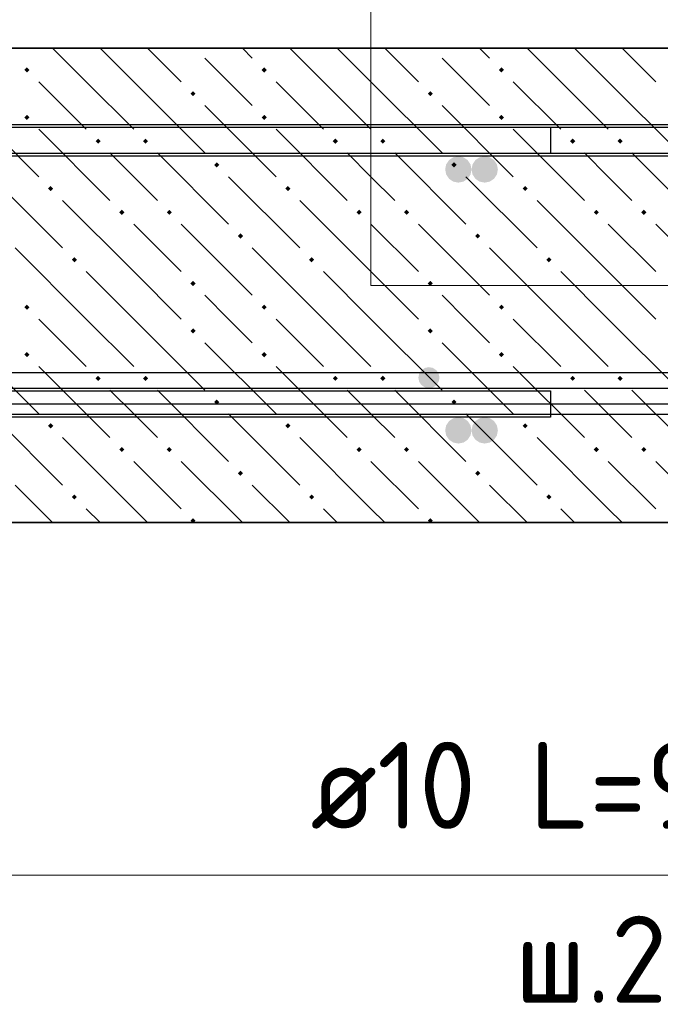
# Model space of a CAD drawing. Header units: millimetres. Extents: x 40580 to 1930067, y -240640 to 81020.
# Tile 497 of 656: x 1174286 to 1175906, y -216234 to -213744. Entities that reach past the tile are written whole.
import ezdxf

# ---------------------------------------------------------------- set-up
doc = ezdxf.new("R2010")
doc.units = ezdxf.units.MM
for name, color, linetype, lineweight in [('ЖБ Перекрытие верхний уровень', 7, 'Continuous', 35), ('Позиционная метка номер позиции', 7, 'Continuous', 13), ('Ребро вкладыша арматура S1', 52, 'Continuous', 25), ('Фиксатор', 7, 'Continuous', 25), ('Фоновоя арматура Х1', 52, 'Continuous', 25)]:
    doc.layers.add(name, color=color, linetype=linetype, lineweight=lineweight)
doc.styles.add('ISOCPEUR', font='isocpeur.ttf')

msp = doc.modelspace()

# ---------------------------------------------------------------- hatches: boundary and pattern name
at = {"layer": 'ЖБ Перекрытие верхний уровень', "linetype": 'Continuous', "lineweight": -3, "transparency": 33554687}
for points in [[(1174725.5, -213815.9), (1174723.9, -213817.5), (1174722.3, -213815.9)], [(1175325.5, -213815.9), (1175323.9, -213817.5), (1175322.3, -213815.9)], [(1174297.4, -213871), (1174303.9, -213864.5), (1174310.4, -213871), (1174303.9, -213877.5)], [(1174897.4, -213871), (1174903.9, -213864.5), (1174910.4, -213871), (1174903.9, -213877.5)], [(1175497.4, -213871), (1175503.9, -213864.5), (1175510.4, -213871), (1175503.9, -213877.5)], [(1174717.4, -213931), (1174723.9, -213924.5), (1174730.4, -213931), (1174723.9, -213937.5)], [(1175317.4, -213931), (1175323.9, -213924.5), (1175330.4, -213931), (1175323.9, -213937.5)], [(1174297.4, -213991), (1174303.9, -213984.5), (1174310.4, -213991), (1174303.9, -213997.5)], [(1174897.4, -213991), (1174903.9, -213984.5), (1174910.4, -213991), (1174903.9, -213997.5)], [(1175497.4, -213991), (1175503.9, -213984.5), (1175510.4, -213991), (1175503.9, -213997.5)], [(1174477.4, -214051), (1174483.9, -214044.5), (1174490.4, -214051), (1174483.9, -214057.5)], [(1174597.4, -214051), (1174603.9, -214044.5), (1174610.4, -214051), (1174603.9, -214057.5)], [(1175077.4, -214051), (1175083.9, -214044.5), (1175090.4, -214051), (1175083.9, -214057.5)], [(1175197.4, -214051), (1175203.9, -214044.5), (1175210.4, -214051), (1175203.9, -214057.5)], [(1175677.4, -214051), (1175683.9, -214044.5), (1175690.4, -214051), (1175683.9, -214057.5)], [(1175797.4, -214051), (1175803.9, -214044.5), (1175810.4, -214051), (1175803.9, -214057.5)], [(1174777.4, -214111), (1174783.9, -214104.5), (1174790.4, -214111), (1174783.9, -214117.5)], [(1175377.4, -214111), (1175383.9, -214104.5), (1175390.4, -214111), (1175383.9, -214117.5)], [(1174357.4, -214171), (1174363.9, -214164.5), (1174370.4, -214171), (1174363.9, -214177.5)], [(1174957.4, -214171), (1174963.9, -214164.5), (1174970.4, -214171), (1174963.9, -214177.5)], [(1175557.4, -214171), (1175563.9, -214164.5), (1175570.4, -214171), (1175563.9, -214177.5)], [(1174537.4, -214231), (1174543.9, -214224.5), (1174550.4, -214231), (1174543.9, -214237.5)], [(1174657.4, -214231), (1174663.9, -214224.5), (1174670.4, -214231), (1174663.9, -214237.5)], [(1175137.4, -214231), (1175143.9, -214224.5), (1175150.4, -214231), (1175143.9, -214237.5)], [(1175257.4, -214231), (1175263.9, -214224.5), (1175270.4, -214231), (1175263.9, -214237.5)], [(1175737.4, -214231), (1175743.9, -214224.5), (1175750.4, -214231), (1175743.9, -214237.5)], [(1175857.4, -214231), (1175863.9, -214224.5), (1175870.4, -214231), (1175863.9, -214237.5)], [(1174837.4, -214291), (1174843.9, -214284.5), (1174850.4, -214291), (1174843.9, -214297.5)], [(1175437.4, -214291), (1175443.9, -214284.5), (1175450.4, -214291), (1175443.9, -214297.5)], [(1174417.4, -214351), (1174423.9, -214344.5), (1174430.4, -214351), (1174423.9, -214357.5)], [(1175017.4, -214351), (1175023.9, -214344.5), (1175030.4, -214351), (1175023.9, -214357.5)], [(1175617.4, -214351), (1175623.9, -214344.5), (1175630.4, -214351), (1175623.9, -214357.5)], [(1174717.4, -214411), (1174723.9, -214404.5), (1174730.4, -214411), (1174723.9, -214417.5)], [(1175317.4, -214411), (1175323.9, -214404.5), (1175330.4, -214411), (1175323.9, -214417.5)], [(1174297.4, -214471), (1174303.9, -214464.5), (1174310.4, -214471), (1174303.9, -214477.5)], [(1174897.4, -214471), (1174903.9, -214464.5), (1174910.4, -214471), (1174903.9, -214477.5)], [(1175497.4, -214471), (1175503.9, -214464.5), (1175510.4, -214471), (1175503.9, -214477.5)], [(1174717.4, -214531), (1174723.9, -214524.5), (1174730.4, -214531), (1174723.9, -214537.5)], [(1175317.4, -214531), (1175323.9, -214524.5), (1175330.4, -214531), (1175323.9, -214537.5)], [(1174297.4, -214591), (1174303.9, -214584.5), (1174310.4, -214591), (1174303.9, -214597.5)], [(1174897.4, -214591), (1174903.9, -214584.5), (1174910.4, -214591), (1174903.9, -214597.5)], [(1175497.4, -214591), (1175503.9, -214584.5), (1175510.4, -214591), (1175503.9, -214597.5)], [(1174477.4, -214651), (1174483.9, -214644.5), (1174490.4, -214651), (1174483.9, -214657.5)], [(1174597.4, -214651), (1174603.9, -214644.5), (1174610.4, -214651), (1174603.9, -214657.5)], [(1175077.4, -214651), (1175083.9, -214644.5), (1175090.4, -214651), (1175083.9, -214657.5)], [(1175197.4, -214651), (1175203.9, -214644.5), (1175210.4, -214651), (1175203.9, -214657.5)], [(1175677.4, -214651), (1175683.9, -214644.5), (1175690.4, -214651), (1175683.9, -214657.5)], [(1175797.4, -214651), (1175803.9, -214644.5), (1175810.4, -214651), (1175803.9, -214657.5)], [(1174777.4, -214711), (1174783.9, -214704.5), (1174790.4, -214711), (1174783.9, -214717.5)], [(1175377.4, -214711), (1175383.9, -214704.5), (1175390.4, -214711), (1175383.9, -214717.5)], [(1174357.4, -214771), (1174363.9, -214764.5), (1174370.4, -214771), (1174363.9, -214777.5)], [(1174957.4, -214771), (1174963.9, -214764.5), (1174970.4, -214771), (1174963.9, -214777.5)], [(1175557.4, -214771), (1175563.9, -214764.5), (1175570.4, -214771), (1175563.9, -214777.5)], [(1174537.4, -214831), (1174543.9, -214824.5), (1174550.4, -214831), (1174543.9, -214837.5)], [(1174657.4, -214831), (1174663.9, -214824.5), (1174670.4, -214831), (1174663.9, -214837.5)], [(1175137.4, -214831), (1175143.9, -214824.5), (1175150.4, -214831), (1175143.9, -214837.5)], [(1175257.4, -214831), (1175263.9, -214824.5), (1175270.4, -214831), (1175263.9, -214837.5)], [(1175737.4, -214831), (1175743.9, -214824.5), (1175750.4, -214831), (1175743.9, -214837.5)], [(1175857.4, -214831), (1175863.9, -214824.5), (1175870.4, -214831), (1175863.9, -214837.5)], [(1174837.4, -214891), (1174843.9, -214884.5), (1174850.4, -214891), (1174843.9, -214897.5)], [(1175437.4, -214891), (1175443.9, -214884.5), (1175450.4, -214891), (1175443.9, -214897.5)], [(1174417.4, -214951), (1174423.9, -214944.5), (1174430.4, -214951), (1174423.9, -214957.5)], [(1175017.4, -214951), (1175023.9, -214944.5), (1175030.4, -214951), (1175023.9, -214957.5)], [(1175617.4, -214951), (1175623.9, -214944.5), (1175630.4, -214951), (1175623.9, -214957.5)], [(1174717.4, -215011), (1174723.9, -215004.5), (1174730.4, -215011), (1174725.4, -215015.9), (1174722.3, -215015.9)], [(1175317.4, -215011), (1175323.9, -215004.5), (1175330.4, -215011), (1175325.4, -215015.9), (1175322.3, -215015.9)]]:
    msp.add_hatch(color=7, dxfattribs=at).paths.add_polyline_path(points, flags=16)
at = {"layer": 'Фиксатор', "linetype": 'Continuous', "lineweight": 13, "transparency": 33554687}
msp.add_hatch(color=7, dxfattribs=at).paths.add_polyline_path([(1175347.2, -214649.3), (1175345.1, -214639.1), (1175339.4, -214630.4), (1175330.7, -214624.6), (1175320.5, -214622.6), (1175310.3, -214624.6), (1175301.6, -214630.4), (1175295.9, -214639.1), (1175293.8, -214649.3), (1175295.9, -214659.5), (1175301.6, -214668.1), (1175310.3, -214673.9), (1175320.5, -214675.9), (1175330.7, -214673.9), (1175339.4, -214668.1), (1175345.1, -214659.5)])
at = {"layer": 'Фоновоя арматура Х1', "linetype": 'Continuous', "lineweight": -3, "transparency": 33554687}
for points in [[(1175428.2, -214122.6), (1175425.7, -214109.9), (1175418.5, -214099), (1175407.7, -214091.8), (1175394.9, -214089.3), (1175382.2, -214091.8), (1175371.3, -214099), (1175364.1, -214109.9), (1175361.6, -214122.6), (1175364.1, -214135.4), (1175371.3, -214146.2), (1175382.2, -214153.4), (1175394.9, -214155.9), (1175407.7, -214153.4), (1175418.5, -214146.2), (1175425.7, -214135.4)], [(1175494.9, -214122.6), (1175492.4, -214109.9), (1175485.1, -214099), (1175474.3, -214091.8), (1175461.6, -214089.3), (1175448.8, -214091.8), (1175438, -214099), (1175430.8, -214109.9), (1175428.2, -214122.6), (1175430.8, -214135.4), (1175438, -214146.2), (1175448.8, -214153.4), (1175461.6, -214155.9), (1175474.3, -214153.4), (1175485.1, -214146.2), (1175492.4, -214135.4)], [(1175428.2, -214782.6), (1175425.7, -214769.8), (1175418.5, -214759), (1175407.7, -214751.8), (1175394.9, -214749.3), (1175382.2, -214751.8), (1175371.3, -214759), (1175364.1, -214769.8), (1175361.6, -214782.6), (1175364.1, -214795.4), (1175371.3, -214806.2), (1175382.2, -214813.4), (1175394.9, -214815.9), (1175407.7, -214813.4), (1175418.5, -214806.2), (1175425.7, -214795.4)], [(1175494.9, -214782.6), (1175492.4, -214769.8), (1175485.1, -214759), (1175474.3, -214751.8), (1175461.6, -214749.3), (1175448.8, -214751.8), (1175438, -214759), (1175430.8, -214769.8), (1175428.2, -214782.6), (1175430.8, -214795.4), (1175438, -214806.2), (1175448.8, -214813.4), (1175461.6, -214815.9), (1175474.3, -214813.4), (1175485.1, -214806.2), (1175492.4, -214795.4)]]:
    msp.add_hatch(color=7, dxfattribs=at).paths.add_polyline_path(points)

# ---------------------------------------------------------------- linework, layer by layer
at = {"color": 38, "linetype": 'Continuous', "lineweight": 25, "true_color": 0x5f1e0f, "transparency": 33554687}
for points in [[(1172983.9, -214015.9), (1175628.2, -214015.9), (1175628.2, -214082.6)], [(1172983.9, -214015.9), (1175628.2, -214015.9), (1175628.2, -214082.6)], [(1172983.9, -214015.9), (1175628.2, -214015.9), (1175628.2, -214082.6)], [(1175628.2, -214082.6), (1172988.5, -214082.6)], [(1175628.2, -214082.6), (1172988.5, -214082.6)], [(1175628.2, -214082.6), (1172988.5, -214082.6)], [(1172988.5, -214682.6), (1175628.2, -214682.6), (1175628.2, -214749.3), (1172983.9, -214749.3)], [(1172988.5, -214682.6), (1175628.2, -214682.6), (1175628.2, -214749.3), (1172983.9, -214749.3)], [(1172988.5, -214682.6), (1175628.2, -214682.6), (1175628.2, -214749.3), (1172983.9, -214749.3)]]:
    msp.add_lwpolyline(points, dxfattribs=at)
at = {"layer": 'ЖБ Перекрытие верхний уровень', "transparency": 33554687}
for p, q in [((1178928.2, -213815.9), (1162394.9, -213815.9)), ((1173928.2, -215015.9), (1178928.2, -215015.9))]:
    msp.add_line(p, q, dxfattribs=at)
at = {"layer": 'ЖБ Перекрытие верхний уровень', "color": 9, "linetype": 'Continuous', "lineweight": -3, "true_color": 0xc7c7c7, "transparency": 33554687}
for p, q in [((1174453.9, -213901), (1174368.8, -213815.9)), ((1174488.8, -213815.9), (1174573.9, -213901)), ((1174608.8, -213815.9), (1174693.9, -213901)), ((1174848.8, -213815.9), (1174873.9, -213841)), ((1175053.9, -213901), (1174968.8, -213815.9)), ((1175088.8, -213815.9), (1175173.9, -213901)), ((1175208.8, -213815.9), (1175293.9, -213901)), ((1175448.8, -213815.9), (1175473.9, -213841)), ((1175653.9, -213901), (1175568.8, -213815.9)), ((1175688.8, -213815.9), (1175773.9, -213901)), ((1175808.8, -213815.9), (1175893.9, -213901)), ((1174813.9, -213901), (1174753.9, -213841)), ((1175413.9, -213901), (1175353.9, -213841)), ((1174333.9, -213901), (1174453.9, -214021)), ((1174453.9, -213901), (1174573.9, -214021)), ((1174573.9, -213901), (1174753.9, -214081)), ((1174873.9, -213961), (1174813.9, -213901)), ((1174933.9, -213901), (1175053.9, -214021)), ((1175053.9, -213901), (1175173.9, -214021)), ((1175173.9, -213901), (1175353.9, -214081)), ((1175473.9, -213961), (1175413.9, -213901)), ((1175533.9, -213901), (1175653.9, -214021)), ((1175653.9, -213901), (1175773.9, -214021)), ((1175773.9, -213901), (1175953.9, -214081)), ((1174153.9, -213961), (1174333.9, -214141)), ((1174753.9, -213961), (1174933.9, -214141)), ((1175353.9, -213961), (1175533.9, -214141)), ((1174333.9, -214021), (1174513.9, -214201)), ((1174933.9, -214021), (1175113.9, -214201)), ((1175533.9, -214021), (1175713.9, -214201)), ((1174573.9, -214141), (1174513.9, -214081)), ((1174633.9, -214081), (1174813.9, -214261)), ((1175173.9, -214141), (1175113.9, -214081)), ((1175233.9, -214081), (1175413.9, -214261)), ((1175773.9, -214141), (1175713.9, -214081)), ((1175833.9, -214081), (1176013.9, -214261)), ((1174213.9, -214141), (1174393.9, -214321)), ((1174633.9, -214201), (1174573.9, -214141)), ((1174813.9, -214141), (1174993.9, -214321)), ((1175233.9, -214201), (1175173.9, -214141)), ((1175413.9, -214141), (1175593.9, -214321)), ((1175833.9, -214201), (1175773.9, -214141)), ((1174573.9, -214381), (1174393.9, -214201)), ((1175173.9, -214381), (1174993.9, -214201)), ((1175773.9, -214381), (1175593.9, -214201)), ((1174573.9, -214261), (1174693.9, -214381)), ((1174693.9, -214261), (1174873.9, -214441)), ((1175173.9, -214261), (1175293.9, -214381)), ((1175293.9, -214261), (1175473.9, -214441)), ((1175773.9, -214261), (1175893.9, -214381)), ((1175893.9, -214261), (1176073.9, -214441)), ((1174453.9, -214501), (1174273.9, -214321)), ((1175053.9, -214501), (1174873.9, -214321)), ((1175653.9, -214501), (1175473.9, -214321)), ((1174453.9, -214381), (1174573.9, -214501)), ((1174573.9, -214381), (1174693.9, -214501)), ((1175053.9, -214381), (1175173.9, -214501)), ((1175173.9, -214381), (1175293.9, -214501)), ((1175653.9, -214381), (1175773.9, -214501)), ((1175773.9, -214381), (1175893.9, -214501)), ((1174813.9, -214501), (1174753.9, -214441)), ((1175413.9, -214501), (1175353.9, -214441)), ((1174333.9, -214501), (1174453.9, -214621)), ((1174453.9, -214501), (1174573.9, -214621)), ((1174573.9, -214501), (1174753.9, -214681)), ((1174873.9, -214561), (1174813.9, -214501)), ((1174933.9, -214501), (1175053.9, -214621)), ((1175053.9, -214501), (1175173.9, -214621)), ((1175173.9, -214501), (1175353.9, -214681)), ((1175473.9, -214561), (1175413.9, -214501)), ((1175533.9, -214501), (1175653.9, -214621)), ((1175653.9, -214501), (1175773.9, -214621)), ((1175773.9, -214501), (1175953.9, -214681)), ((1174153.9, -214561), (1174333.9, -214741)), ((1174753.9, -214561), (1174933.9, -214741)), ((1175353.9, -214561), (1175533.9, -214741)), ((1174333.9, -214621), (1174513.9, -214801)), ((1174933.9, -214621), (1175113.9, -214801)), ((1175533.9, -214621), (1175713.9, -214801)), ((1174573.9, -214741), (1174513.9, -214681)), ((1174633.9, -214681), (1174813.9, -214861)), ((1175173.9, -214741), (1175113.9, -214681)), ((1175233.9, -214681), (1175413.9, -214861)), ((1175773.9, -214741), (1175713.9, -214681)), ((1175833.9, -214681), (1176013.9, -214861)), ((1174213.9, -214741), (1174393.9, -214921)), ((1174633.9, -214801), (1174573.9, -214741)), ((1174813.9, -214741), (1174993.9, -214921)), ((1175233.9, -214801), (1175173.9, -214741)), ((1175413.9, -214741), (1175593.9, -214921)), ((1175833.9, -214801), (1175773.9, -214741)), ((1174573.9, -214981), (1174393.9, -214801)), ((1175173.9, -214981), (1174993.9, -214801)), ((1175773.9, -214981), (1175593.9, -214801)), ((1174573.9, -214861), (1174693.9, -214981)), ((1174693.9, -214861), (1174848.8, -215015.9)), ((1175173.9, -214861), (1175293.9, -214981)), ((1175293.9, -214861), (1175448.8, -215015.9)), ((1175773.9, -214861), (1175893.9, -214981)), ((1175893.9, -214861), (1176048.8, -215015.9)), ((1174368.8, -215015.9), (1174273.9, -214921)), ((1174968.8, -215015.9), (1174873.9, -214921)), ((1175568.8, -215015.9), (1175473.9, -214921)), ((1174453.9, -214981), (1174488.8, -215015.9)), ((1174573.9, -214981), (1174608.8, -215015.9)), ((1175053.9, -214981), (1175088.8, -215015.9)), ((1175173.9, -214981), (1175208.8, -215015.9)), ((1175653.9, -214981), (1175688.8, -215015.9)), ((1175773.9, -214981), (1175808.8, -215015.9))]:
    msp.add_line(p, q, dxfattribs=at)
at = {"layer": 'Позиционная метка номер позиции', "color": 7, "linetype": 'Continuous', "lineweight": 13, "transparency": 33554687}
for points in [[(1176040.5, -214415.9), (1175173.8, -214415.9), (1175173.8, -212899.3), (1172994.9, -212899.3)], [(1172794.9, -214362.6), (1173261.6, -214362.6), (1173261.6, -215907.6), (1177278.3, -215907.6)]]:
    msp.add_lwpolyline(points, dxfattribs=at)
at = {"layer": 'Ребро вкладыша арматура S1', "color": 7, "linetype": 'Continuous', "lineweight": 25, "transparency": 33554687}
for points in [[(1178594.9, -214089.3), (1165594.9, -214089.3), (1165594.9, -214009.3), (1178594.9, -214009.3), (1178594.9, -214089.3)], [(1178594.9, -214089.3), (1165594.9, -214089.3), (1165594.9, -214009.3), (1178594.9, -214009.3), (1178594.9, -214089.3)], [(1178594.9, -214089.3), (1165594.9, -214089.3), (1165594.9, -214009.3), (1178594.9, -214009.3), (1178594.9, -214089.3)], [(1178594.9, -214715.9), (1165594.9, -214715.9), (1165594.9, -214635.9), (1178594.9, -214635.9), (1178594.9, -214715.9)], [(1178594.9, -214715.9), (1165594.9, -214715.9), (1165594.9, -214635.9), (1178594.9, -214635.9), (1178594.9, -214715.9)], [(1178594.9, -214715.9), (1165594.9, -214715.9), (1165594.9, -214635.9), (1178594.9, -214635.9), (1178594.9, -214715.9)]]:
    msp.add_lwpolyline(points, dxfattribs=at)
at = {"layer": 'Фоновоя арматура Х1', "color": 251, "linetype": 'Continuous', "lineweight": -3, "true_color": 0x656565, "transparency": 33554687}
for points in [[(1178961.6, -214082.6), (1172761.6, -214082.6), (1172761.6, -214015.9), (1178961.6, -214015.9), (1178961.6, -214082.6)], [(1178961.6, -214082.6), (1172761.6, -214082.6), (1172761.6, -214015.9), (1178961.6, -214015.9), (1178961.6, -214082.6)], [(1178961.6, -214082.6), (1172761.6, -214082.6), (1172761.6, -214015.9), (1178961.6, -214015.9), (1178961.6, -214082.6)], [(1178961.6, -214742.6), (1172761.6, -214742.6), (1172761.6, -214675.9), (1178961.6, -214675.9), (1178961.6, -214742.6)], [(1178961.6, -214742.6), (1172761.6, -214742.6), (1172761.6, -214675.9), (1178961.6, -214675.9), (1178961.6, -214742.6)], [(1178961.6, -214742.6), (1172761.6, -214742.6), (1172761.6, -214675.9), (1178961.6, -214675.9), (1178961.6, -214742.6)]]:
    msp.add_lwpolyline(points, dxfattribs=at)

# ---------------------------------------------------------------- texts
at = {"color": 7, "linetype": 'Continuous', "lineweight": 13, "transparency": 33554687, "char_height": 220, "attachment_point": 7, "style": 'ISOCPEUR'}
for s, insert, width in [('\\W0.96;ø10 L=930mm ', (1175020.7, -215790.3), 1997.593), ('\\W0.95;ш.200 ', (1175537.7, -216230.3), 962.821)]:
    msp.add_mtext(s, dxfattribs=dict(at, insert=insert, width=width))

doc.saveas('drawing.dxf')
